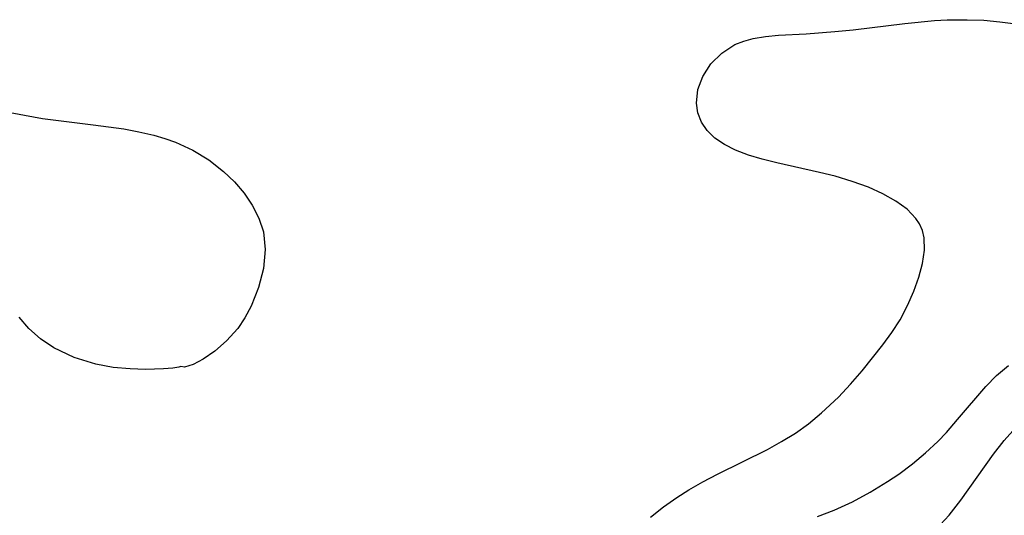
# Model space of a CAD drawing. Header units: metres. Extents: x 1073367 to 1082519, y 1569854 to 1574957.
# Tile 397 of 656: x 1076804 to 1076894, y 1573806 to 1573852. Entities that reach past the tile are written whole.
import ezdxf

# ---------------------------------------------------------------- set-up
doc = ezdxf.new("R2010")
doc.units = ezdxf.units.M
doc.layers.add('CGG_CurvaNivelLidar_v1', color=253, linetype='Continuous', lineweight=30)

msp = doc.modelspace()

# ---------------------------------------------------------------- linework, layer by layer
at = {"layer": 'CGG_CurvaNivelLidar_v1'}
for p, q in [((1076879.9243, 1573850.5916, 69), (1076884.6485, 1573851.1612, 69)), ((1076884.6485, 1573851.1612, 69), (1076887.3321, 1573851.4176, 69)), ((1076887.3321, 1573851.4176, 69), (1076888.5048, 1573851.4834, 69)), ((1076888.5048, 1573851.4834, 69), (1076890.3386, 1573851.5057, 69)), ((1076890.3386, 1573851.5057, 69), (1076891.8355, 1573851.4488, 69)), ((1076891.8355, 1573851.4488, 69), (1076893.3119, 1573851.3208, 69)), ((1076893.3119, 1573851.3208, 69), (1076894.7595, 1573851.1143, 69)), ((1076869.9126, 1573849.5523, 69), (1076870.7671, 1573849.785, 69)), ((1076870.7671, 1573849.785, 69), (1076871.9063, 1573849.9718, 69)), ((1076871.9063, 1573849.9718, 69), (1076873.1061, 1573850.0805, 69)), ((1076873.1061, 1573850.0805, 69), (1076875.6183, 1573850.2253, 69)), ((1076875.6183, 1573850.2253, 69), (1076878.2277, 1573850.4174, 69)), ((1076878.2277, 1573850.4174, 69), (1076879.9243, 1573850.5916, 69)), ((1076867.9126, 1573848.4571, 69), (1076869.1161, 1573849.2301, 69)), ((1076869.1161, 1573849.2301, 69), (1076869.9126, 1573849.5523, 69)), ((1076866.9268, 1573847.464, 69), (1076867.9126, 1573848.4571, 69)), ((1076866.1837, 1573846.3187, 69), (1076866.9268, 1573847.464, 69)), ((1076865.7357, 1573845.1227, 69), (1076866.1837, 1573846.3187, 69)), ((1076865.5983, 1573843.8978, 69), (1076865.7357, 1573845.1227, 69)), ((1076865.7263, 1573843.004, 69), (1076865.5983, 1573843.8978, 69)), ((1076802.0899, 1573843.1781, 69), (1076805.8714, 1573842.4796, 69)), ((1076866.0498, 1573842.1546, 69), (1076865.7263, 1573843.004, 69)), ((1076805.8714, 1573842.4796, 69), (1076810.4972, 1573841.9207, 69)), ((1076810.4972, 1573841.9207, 69), (1076813.2784, 1573841.533, 69)), ((1076866.566, 1573841.3796, 69), (1076866.0498, 1573842.1546, 69)), ((1076813.2784, 1573841.533, 69), (1076814.662, 1573841.2805, 69)), ((1076814.662, 1573841.2805, 69), (1076816.025, 1573840.9643, 69)), ((1076816.025, 1573840.9643, 69), (1076817.0315, 1573840.6699, 69)), ((1076867.2801, 1573840.6961, 69), (1076866.566, 1573841.3796, 69)), ((1076817.0315, 1573840.6699, 69), (1076818.0124, 1573840.3183, 69)), ((1076818.0124, 1573840.3183, 69), (1076819.5836, 1573839.5875, 69)), ((1076868.1566, 1573840.108, 69), (1076867.2801, 1573840.6961, 69)), ((1076869.1627, 1573839.6044, 69), (1076868.1566, 1573840.108, 69)), ((1076819.5836, 1573839.5875, 69), (1076821.0534, 1573838.6959, 69)), ((1076870.3456, 1573839.1502, 69), (1076869.1627, 1573839.6044, 69)), ((1076871.6147, 1573838.7637, 69), (1076870.3456, 1573839.1502, 69)), ((1076821.0534, 1573838.6959, 69), (1076822.4025, 1573837.6573, 69)), ((1076872.9447, 1573838.4281, 69), (1076871.6147, 1573838.7637, 69)), ((1076876.8432, 1573837.5659, 69), (1076872.9447, 1573838.4281, 69)), ((1076822.4025, 1573837.6573, 69), (1076823.3913, 1573836.7084, 69)), ((1076878.2772, 1573837.2062, 69), (1076876.8432, 1573837.5659, 69)), ((1076879.8299, 1573836.7428, 69), (1076878.2772, 1573837.2062, 69)), ((1076823.3913, 1573836.7084, 69), (1076824.2717, 1573835.6763, 69)), ((1076881.31, 1573836.2041, 69), (1076879.8299, 1573836.7428, 69)), ((1076824.2717, 1573835.6763, 69), (1076825.0282, 1573834.5696, 69)), ((1076882.6233, 1573835.6146, 69), (1076881.31, 1573836.2041, 69)), ((1076883.8112, 1573834.9466, 69), (1076882.6233, 1573835.6146, 69)), ((1076825.0282, 1573834.5696, 69), (1076825.6369, 1573833.3926, 69)), ((1076884.8356, 1573834.1939, 69), (1076883.8112, 1573834.9466, 69)), ((1076885.6486, 1573833.3451, 69), (1076884.8356, 1573834.1939, 69)), ((1076825.6369, 1573833.3926, 69), (1076826.0442, 1573832.125, 69)), ((1076885.9616, 1573832.8728, 69), (1076885.6486, 1573833.3451, 69)), ((1076886.2376, 1573832.2513, 69), (1076885.9616, 1573832.8728, 69)), ((1076826.0442, 1573832.125, 69), (1076826.191, 1573830.5259, 69)), ((1076886.393, 1573831.6005, 69), (1076886.2376, 1573832.2513, 69)), ((1076886.4334, 1573830.4613, 69), (1076886.393, 1573831.6005, 69)), ((1076826.191, 1573830.5259, 69), (1076826.0344, 1573828.802, 69)), ((1076886.2586, 1573829.2542, 69), (1076886.4334, 1573830.4613, 69)), ((1076885.9189, 1573827.9993, 69), (1076886.2586, 1573829.2542, 69)), ((1076826.0344, 1573828.802, 69), (1076825.6023, 1573827.044, 69)), ((1076885.4542, 1573826.7136, 69), (1076885.9189, 1573827.9993, 69)), ((1076825.6023, 1573827.044, 69), (1076824.9226, 1573825.341, 69)), ((1076884.8831, 1573825.4029, 69), (1076885.4542, 1573826.7136, 69)), ((1076824.9226, 1573825.341, 69), (1076824.3526, 1573824.2905, 69)), ((1076884.199, 1573824.1052, 69), (1076884.8831, 1573825.4029, 69)), ((1076804.623, 1573823.3043, 69), (1076803.7415, 1573824.331, 69)), ((1076824.3526, 1573824.2905, 69), (1076823.6918, 1573823.3236, 69)), ((1076883.4581, 1573822.9422, 69), (1076884.199, 1573824.1052, 69)), ((1076805.6843, 1573822.3598, 69), (1076804.623, 1573823.3043, 69)), ((1076823.6918, 1573823.3236, 69), (1076822.6704, 1573822.1714, 69)), ((1076882.6331, 1573821.804, 69), (1076883.4581, 1573822.9422, 69)), ((1076806.9037, 1573821.5331, 69), (1076805.6843, 1573822.3598, 69)), ((1076822.6704, 1573822.1714, 69), (1076821.5881, 1573821.2286, 69)), ((1076808.7536, 1573820.6499, 69), (1076806.9037, 1573821.5331, 69)), ((1076821.5881, 1573821.2286, 69), (1076820.5377, 1573820.5108, 69)), ((1076880.7315, 1573819.4427, 69), (1076882.6331, 1573821.804, 69)), ((1076810.733, 1573820.0472, 69), (1076808.7536, 1573820.6499, 69)), ((1076820.5377, 1573820.5108, 69), (1076819.6126, 1573820.0309, 69)), ((1076812.3229, 1573819.7599, 69), (1076810.733, 1573820.0472, 69)), ((1076813.8571, 1573819.6117, 69), (1076812.3229, 1573819.7599, 69)), ((1076815.2727, 1573819.5682, 69), (1076813.8571, 1573819.6117, 69)), ((1076816.9071, 1573819.6206, 69), (1076815.2727, 1573819.5682, 69)), ((1076817.7747, 1573819.6992, 69), (1076816.9071, 1573819.6206, 69)), ((1076818.3269, 1573819.7802, 69), (1076817.7747, 1573819.6992, 69)), ((1076818.5, 1573819.8376, 69), (1076818.3269, 1573819.7802, 69)), ((1076818.83, 1573819.778, 69), (1076818.5, 1573819.8376, 69)), ((1076819.6126, 1573820.0309, 69), (1076818.83, 1573819.778, 69)), ((1076879.6704, 1573818.2276, 69), (1076880.7315, 1573819.4427, 69)), ((1076893.0094, 1573819.0173, 68.5), (1076894.1082, 1573819.9307, 68.5)), ((1076892.0183, 1573818.0077, 68.5), (1076893.0094, 1573819.0173, 68.5)), ((1076878.5639, 1573817.0528, 69), (1076879.6704, 1573818.2276, 69)), ((1076889.4588, 1573814.986, 68.5), (1076892.0183, 1573818.0077, 68.5)), ((1076877.0359, 1573815.6039, 69), (1076878.5639, 1573817.0528, 69)), ((1076875.8353, 1573814.6106, 69), (1076877.0359, 1573815.6039, 69)), ((1076888.4302, 1573813.8182, 68.5), (1076889.4588, 1573814.986, 68.5)), ((1076874.6362, 1573813.7632, 69), (1076875.8353, 1573814.6106, 69)), ((1076887.6464, 1573812.998, 68.5), (1076888.4302, 1573813.8182, 68.5)), ((1076893.6938, 1573813.0749, 68), (1076894.7638, 1573814.2609, 68)), ((1076872.0846, 1573812.2731, 69), (1076873.3806, 1573812.99, 69)), ((1076873.3806, 1573812.99, 69), (1076874.6362, 1573813.7632, 69)), ((1076886.5183, 1573811.9427, 68.5), (1076887.6464, 1573812.998, 68.5)), ((1076892.7258, 1573811.8269, 68), (1076893.6938, 1573813.0749, 68)), ((1076867.514, 1573810.0005, 69), (1076872.0846, 1573812.2731, 69)), ((1076885.323, 1573810.9506, 68.5), (1076886.5183, 1573811.9427, 68.5)), ((1076889.7563, 1573807.6426, 68), (1076892.7258, 1573811.8269, 68)), ((1076884.0731, 1573810.018, 68.5), (1076885.323, 1573810.9506, 68.5)), ((1076864.9042, 1573808.5727, 69), (1076866.1941, 1573809.3054, 69)), ((1076866.1941, 1573809.3054, 69), (1076867.514, 1573810.0005, 69)), ((1076881.4815, 1573808.3504, 68.5), (1076883.0585, 1573809.3256, 68.5)), ((1076883.0585, 1573809.3256, 68.5), (1076884.0731, 1573810.018, 68.5)), ((1076863.8068, 1573807.8866, 69), (1076864.9042, 1573808.5727, 69)), ((1076862.5797, 1573807.0151, 69), (1076863.8068, 1573807.8866, 69)), ((1076879.8542, 1573807.4714, 68.5), (1076881.4815, 1573808.3504, 68.5)), ((1076888.6717, 1573806.2656, 68), (1076889.7563, 1573807.6426, 68)), ((1076861.3916, 1573806.083, 69), (1076862.5797, 1573807.0151, 69)), ((1076876.6602, 1573806.1479, 68.5), (1076878.1772, 1573806.7087, 68.5)), ((1076878.1772, 1573806.7087, 68.5), (1076879.8542, 1573807.4714, 68.5)), ((1076887.4907, 1573804.9847, 68), (1076888.6717, 1573806.2656, 68))]:
    msp.add_line(p, q, dxfattribs=at)

doc.saveas('drawing.dxf')
